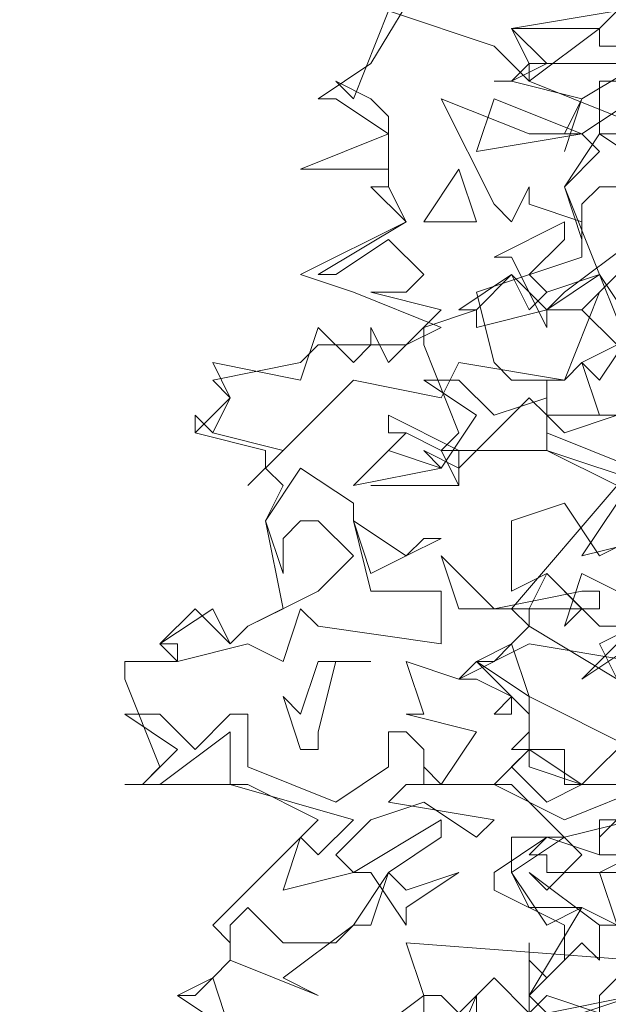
# Model space of a CAD drawing. Header units: millimetres. Extents: x 4234 to 4704, y 1542 to 2004.
# Tile 258 of 271: x 4570.99 to 4574.32, y 1851.8 to 1857.37. Entities that reach past the tile are written whole.
import ezdxf

# ---------------------------------------------------------------- set-up
doc = ezdxf.new("R2010")
doc.units = ezdxf.units.MM
doc.linetypes.add('DASHED', pattern=[19.05, 12.7, -6.35])
doc.layers.add('BOD', color=40, linetype='Continuous')
doc.layers.add('DIMENSIONS', color=7, linetype='Continuous')

# ---------------------------------------------------------------- blocks, each defined once
blk = doc.blocks.new('A$Cf9015526')
at = {"color": 116, "lineweight": 0, "true_color": 0x136734}
for points in [[(0.5108, 1.3102), (0.5108, 1.3991), (0.533, 1.3768), (0.5552, 1.3991), (0.5552, 1.4435), (0.4664, 1.4879), (0.4664, 1.5101), (0.533, 1.5545), (0.5552, 1.5545), (0.644, 1.5767)], [(0.6662, 1.6211), (0.5552, 1.6211), (0.5552, 1.6655), (0.4886, 1.6655), (0.5108, 1.6877), (0.5108, 1.71), (0.4441, 1.7766), (0.4886, 1.7988), (0.5108, 1.821), (0.4886, 1.8432), (0.6218, 1.9986), (0.533, 2.0431), (0.3997, 2.0431), (0.4219, 2.0653), (0.3775, 2.1763), (0.3775, 2.1985), (0.4441, 2.2207), (0.4219, 2.2207), (0.4886, 2.2651), (0.5108, 2.2207), (0.533, 2.2429), (0.5996, 2.2651), (0.5552, 2.3762), (0.5996, 2.4206), (0.5774, 2.4428), (0.5552, 2.4428), (0.5774, 2.4872), (0.4886, 2.5094), (0.4664, 2.5094), (0.4886, 2.5094), (0.5108, 2.5316), (0.4886, 2.576), (0.6218, 2.5982)], [(0.1332, 1.3102), (0.0666, 1.3546), (0.111, 1.3768), (0.1332, 1.3991), (0.1332, 1.4213), (0.111, 1.4435), (0.2443, 1.5767), (0.1554, 1.6211), (0, 1.6211), (0.0222, 1.6211), (0.0444, 1.6433), (0, 1.7544), (0, 1.7766), (0.0666, 1.7766), (0.0444, 1.7988), (0.0888, 1.8432), (0.1332, 1.7988), (0.1554, 1.821), (0.1999, 1.8432), (0.1777, 1.9542), (0.1999, 1.9986), (0.1777, 2.0209), (0.1777, 2.0431), (0.0888, 2.0653), (0.0888, 2.0875), (0.0888, 2.0653), (0.1332, 2.1097), (0.111, 2.1319), (0.2221, 2.1541), (0.2443, 2.1763), (0.3553, 2.1763), (0.3997, 2.1985), (0.2887, 2.2429), (0.2221, 2.2651), (0.3553, 2.3318), (0.3109, 2.3762), (0.3331, 2.3762), (0.3331, 2.3984), (0.2221, 2.3984), (0.3331, 2.4428), (0.2665, 2.4872), (0.2443, 2.4872), (0.3109, 2.5316), (0.3775, 2.6427)], [(0.9549, 2.5982), (0.9549, 2.576), (0.8217, 2.5982), (0.7773, 2.5316), (0.6884, 2.5538), (0.5774, 2.4872), (0.5552, 2.4206), (0.5774, 2.4872), (0.4886, 2.5094), (0.4664, 2.5094), (0.4886, 2.5094), (0.533, 2.5316), (0.4886, 2.576), (0.5996, 2.576), (0.644, 2.6205)], [(0.3775, 1.1992), (0.4441, 1.3546), (0.4441, 1.3324)], [(0.6884, 2.5316), (0.5108, 2.5316), (0.5108, 2.5094), (0.6218, 2.465)], [(0.644, 2.4872), (0.5774, 2.4428), (0.5108, 2.4428), (0.3997, 2.4872), (0.4664, 2.354), (0.4886, 2.3318), (0.5108, 2.3762), (0.5108, 2.354), (0.5774, 2.3318), (0.5774, 2.2873), (0.4441, 2.2429), (0.4664, 2.1541), (0.4886, 2.1319), (0.5552, 2.1319), (0.5996, 2.2429), (0.5774, 2.2207), (0.6218, 2.1763), (0.5774, 2.1541), (0.5552, 2.1319), (0.4219, 2.1541), (0.3997, 2.1097), (0.2887, 2.1319), (0.1999, 2.0431), (0.1554, 1.9986), (0.1999, 2.0431), (0.111, 2.0653), (0.0888, 2.0875), (0.111, 2.0653), (0.1332, 2.1097), (0.111, 2.1541), (0.2221, 2.1319), (0.2443, 2.1985), (0.2887, 2.1541), (0.3109, 2.1763), (0.3109, 2.1985), (0.3331, 2.1541), (0.3997, 2.2207), (0.3109, 2.2429), (0.3553, 2.2429), (0.3775, 2.2651), (0.3331, 2.3095), (0.2665, 2.2651), (0.2443, 2.2651), (0.3553, 2.3318), (0.3331, 2.3762), (0.3331, 2.3984), (0.3331, 2.465), (0.3109, 2.4872), (0.2665, 2.5094), (0.2887, 2.4872), (0.3331, 2.5982), (0.4664, 2.5538), (0.5108, 2.5094), (0.5996, 2.576), (0.5996, 2.5538), (0.6884, 2.5538)], [(0.6662, 1.932), (0.5774, 1.9098), (0.6218, 1.9764)], [(0.6662, 1.9986), (0.533, 2.0431), (0.533, 2.0875), (0.5108, 2.1097), (0.4219, 2.0209), (0.3775, 2.0431), (0.3997, 2.0209), (0.4441, 2.0875), (0.3775, 2.1319), (0.4219, 2.1319), (0.4664, 2.0875), (0.533, 2.1097), (0.533, 2.1319), (0.533, 2.0653), (0.644, 2.0209)], [(0.644, 1.6877), (0.5774, 1.6211), (0.5108, 1.6655), (0.4664, 1.6211), (0.5552, 1.5767), (0.6662, 1.6211)], [(0.644, 1.5989), (0.5996, 1.5545), (0.5996, 1.5323), (0.6218, 1.5323)], [(0.644, 1.5323), (0.5996, 1.5101), (0.6218, 1.4435), (0.5996, 1.4435), (0.5108, 1.5101), (0.533, 1.4879), (0.5774, 1.5323), (0.4886, 1.6211), (0.3775, 1.6211), (0.3775, 1.6433), (0.3997, 1.6211), (0.4441, 1.6877), (0.3553, 1.71), (0.3775, 1.71), (0.3553, 1.7766), (0.4219, 1.7544), (0.5108, 1.7988), (0.644, 1.7766)], [(0.6662, 1.8432), (0.5774, 1.8876), (0.5552, 1.821), (0.5774, 1.8432), (0.533, 1.8876), (0.4886, 1.8654), (0.4886, 1.9542), (0.5552, 1.9764), (0.5996, 1.9098), (0.6884, 1.9542)], [(0.3109, 1.9986), (0.4219, 1.9986), (0.3109, 1.9986)], [(0.7328, 1.5101), (0.533, 1.5101), (0.533, 1.5323), (0.5108, 1.5323), (0.533, 1.5545), (0.5996, 1.5323), (0.5996, 1.5767), (0.644, 1.5767)], [(0.6884, 1.6211), (0.5552, 1.6211), (0.5552, 1.6655), (0.5108, 1.6655), (0.5108, 1.6877), (0.5108, 1.7322), (0.4441, 1.7766), (0.4664, 1.7766), (0.4886, 1.7988), (0.5108, 1.7322), (0.644, 1.6655)], [(0.1332, 1.3102), (0.0666, 1.3546), (0.0888, 1.3546), (0.111, 1.3768), (0.1332, 1.3102)], [(0.2887, 1.288), (0.3775, 1.3546), (0.3553, 1.4213), (0.644, 1.3991), (0.6884, 1.4657), (0.7328, 1.3991), (0.7328, 1.3546), (0.644, 1.3324), (0.644, 1.3546), (0.6218, 1.3768), (0.5996, 1.3546), (0.5996, 1.3324), (0.533, 1.3546), (0.5108, 1.3324), (0.4664, 1.3768), (0.4219, 1.3324), (0.3997, 1.3546), (0.3775, 1.3546), (0.3775, 1.3324)]]:
    blk.add_lwpolyline(points, dxfattribs=at)
for points in [[(0.7328, 2.4872), (0.755, 2.5094), (0.7773, 2.5094), (0.7773, 2.465), (0.6884, 2.4428), (0.5996, 2.4428), (0.5996, 2.5094), (0.6218, 2.5094), (0.6218, 2.4872)], [(0.4441, 2.4206), (0.4664, 2.4872), (0.5774, 2.4428)], [(0.6662, 2.3984), (0.7106, 2.2873), (0.7773, 2.2873), (0.7773, 2.2207), (0.644, 2.2429), (0.6218, 2.2651), (0.5774, 2.2207), (0.533, 2.2207), (0.4441, 2.1985), (0.4441, 2.2207), (0.4886, 2.2651), (0.533, 2.2207), (0.5552, 2.2429), (0.644, 2.3095), (0.6662, 2.3318), (0.644, 2.3762), (0.5996, 2.3762), (0.5774, 2.354), (0.5774, 2.3095), (0.5552, 2.3762), (0.5996, 2.4428)], [(0.3775, 2.3318), (0.4219, 2.3984), (0.4441, 2.3318)], [(0.5108, 2.2651), (0.533, 2.2429), (0.5996, 2.2651), (0.533, 2.2207), (0.533, 2.1985), (0.4886, 2.2873), (0.4664, 2.2873), (0.5552, 2.3318), (0.5552, 2.3095)], [(0.644, 2.1541), (0.5996, 2.2651), (0.644, 2.1985)], [(0.644, 2.1985), (0.644, 2.1097), (0.644, 2.0875), (0.5996, 2.0875), (0.5774, 2.1541), (0.5996, 2.1319), (0.644, 2.1985), (0.6884, 2.1985)], [(0.4219, 1.9986), (0.3997, 2.0431), (0.3553, 2.0653), (0.3331, 2.0653), (0.3331, 2.0875), (0.4219, 2.0431)], [(0.5552, 2.0653), (0.533, 2.0875), (0.6218, 2.0875)], [(0.3997, 2.0209), (0.2887, 1.9986), (0.3553, 2.0653), (0.3331, 2.0431)], [(0.2887, 1.9542), (0.3109, 1.8654), (0.3997, 1.8654), (0.3997, 1.7988), (0.2443, 1.821), (0.2221, 1.8432), (0.1999, 1.7766), (0.1554, 1.7988), (0.0666, 1.7766), (0.0666, 1.7988), (0.0444, 1.7988), (0.111, 1.8432), (0.1332, 1.7988), (0.1554, 1.821), (0.2443, 1.8654), (0.2887, 1.9098), (0.2443, 1.9542), (0.2221, 1.9542), (0.1999, 1.932), (0.1999, 1.8876), (0.1777, 1.9542), (0.2221, 2.0209), (0.2887, 1.9764)], [(0.3775, 1.932), (0.3997, 1.932), (0.3553, 1.9098), (0.3109, 1.8876), (0.2887, 1.9542), (0.3553, 1.9098)], [(0.5774, 1.8654), (0.5996, 1.8654), (0.5996, 1.8432), (0.4219, 1.8432), (0.3997, 1.9098), (0.4664, 1.8432)], [(0.5996, 1.7988), (0.6218, 1.7544), (0.5108, 1.821), (0.5108, 1.8432), (0.533, 1.8876), (0.5996, 1.821), (0.644, 1.821), (0.6662, 1.8654), (0.7106, 1.8654), (0.7328, 1.9098), (0.6884, 1.8432)], [(0.5774, 1.7544), (0.644, 1.821), (0.644, 1.7988)], [(0.2665, 1.7766), (0.2443, 1.6877), (0.2443, 1.6655), (0.2221, 1.6655), (0.1999, 1.7322), (0.2221, 1.71), (0.2443, 1.7766), (0.3109, 1.7766)], [(0.4886, 1.71), (0.4664, 1.71), (0.4886, 1.7322), (0.4441, 1.7544), (0.4219, 1.7544), (0.4441, 1.7766), (0.4886, 1.7322)], [(0.0888, 1.6655), (0.1332, 1.71), (0.1554, 1.71), (0.1554, 1.6433), (0.2665, 1.5989), (0.3331, 1.6433), (0.3331, 1.6877), (0.3553, 1.6877), (0.3775, 1.6655), (0.3775, 1.6211), (0.3553, 1.6211), (0.3331, 1.5989), (0.4664, 1.5767), (0.4441, 1.5545), (0.3775, 1.5989), (0.3109, 1.5767), (0.2665, 1.5323), (0.2887, 1.5101), (0.1999, 1.4879), (0.2221, 1.5545), (0.2443, 1.5323), (0.2887, 1.5767), (0.1332, 1.6211), (0.1332, 1.6655), (0.1332, 1.6877), (0.0444, 1.6211), (0, 1.6211), (0.0222, 1.6211), (0.0666, 1.6655), (0, 1.71), (0.0444, 1.71)], [(0.5774, 1.6211), (0.533, 1.5989), (0.4886, 1.6433), (0.5108, 1.6655), (0.5108, 1.6433)], [(0.3331, 1.5101), (0.3553, 1.4879), (0.4219, 1.5101), (0.3553, 1.4657), (0.3553, 1.4435), (0.3109, 1.5101), (0.2887, 1.5101), (0.3997, 1.5767), (0.3997, 1.5545)], [(0.4886, 1.5101), (0.5108, 1.4657), (0.5774, 1.4657), (0.533, 1.4435), (0.4886, 1.5101), (0.4886, 1.5545), (0.5552, 1.5545)], [(0.1999, 1.3768), (0.2443, 1.3546), (0.1332, 1.3991), (0.1332, 1.4213), (0.1332, 1.4435), (0.1554, 1.4657), (0.1999, 1.4213), (0.2665, 1.4213), (0.2887, 1.4435), (0.3109, 1.4435), (0.3331, 1.5101), (0.2887, 1.4435)], [(0.644, 1.4435), (0.6218, 1.4213), (0.6218, 1.4435), (0.5996, 1.4435), (0.5996, 1.3991), (0.5774, 1.4213), (0.5108, 1.3546), (0.533, 1.3324), (0.644, 1.3546), (0.5108, 1.3102), (0.5108, 1.4213), (0.5108, 1.3991), (0.5108, 1.3768), (0.5108, 1.3546), (0.5774, 1.4657), (0.6218, 1.4435)]]:
    blk.add_lwpolyline(points, close=True, dxfattribs=at)

msp = doc.modelspace()

# ---------------------------------------------------------------- hatches: boundary and pattern name
at = {"layer": 'DIMENSIONS'}
h = msp.add_hatch(dxfattribs=at)
h.set_pattern_fill('GRASS', color=256, scale=0.5)
h.set_pattern_definition([(90, (3399.144, -158.445), (-8.980256, 8.980256), [2.38125, -15.57926]), (45, (3399.144, -158.445), (-8.980256, 8.980256), [2.38125, -10.31875]), (135, (3399.144, -158.445), (-8.980256, -8.980256), [2.38125, -10.31875])])
h.paths.add_polyline_path([(4417.6425, 1844.3253), (4423.2951, 1838.2514), (4434.9969, 1847.6295), (4469.633, 1855.411), (4513.1489, 1877.6572), (4531.9103, 1892.8657), (4546.8873, 1910.4574), (4556.576, 1922.7476), (4577.553, 1933.381), (4592.7448, 1936.6466), (4614.9867, 1937.2699), (4624.0253, 1937.2699), (4633.3522, 1938.7107), (4636.3977, 1940.2306), (4631.8428, 1952.3869, 0.161807)])
h.paths.add_polyline_path([(4631.8428, 1952.3869), (4629.8752, 1957.6381), (4629.4018, 1957.3619), (4621.324, 1958.355), (4615.8552, 1959.6126), (4597.3065, 1970.6836), (4571.5628, 1964.4359), (4571.5628, 1952.3502), (4556.6565, 1951.2934), (4533.2051, 1949.7013), (4514.0135, 1931.7588), (4500.0937, 1928.3885), (4467.5142, 1910.2651), (4457.6487, 1889.7679), (4440.0951, 1876.8578), (4418.6103, 1858.4577), (4410.1637, 1852.3615), (4417.6425, 1844.3253, -0.161807)])
h.paths.add_polyline_path([(4548.0789, 1916.6002), (4552.8565, 1929.9377), (4546.693, 1932.1455), (4541.9153, 1918.808)], flags=24)
h.paths.add_polyline_path([(4503.0556, 1883.2742), (4507.8332, 1896.6117), (4501.6696, 1898.8196), (4496.892, 1885.482)], flags=24)
h.paths.add_polyline_path([(4451.7368, 1857.409), (4456.5145, 1870.7465), (4450.3509, 1872.9544), (4445.5733, 1859.6168)], flags=24)
h.paths.add_polyline_path([(4412.9931, 1854.3366), (4417.0765, 1849.9489), (4419.3393, 1852.0547), (4415.2559, 1856.4424)], flags=24)
h.paths.add_polyline_path([(4596.3471, 1950.1809), (4601.1248, 1963.5184), (4594.9612, 1965.7262), (4590.1836, 1952.3887)], flags=24)
h.paths.add_polyline_path([(4509.7992, 1914.4402), (4520.7716, 1919.9756), (4517.1217, 1927.2104), (4506.1494, 1921.675)], flags=24)
h.paths.add_polyline_path([(4321.6553, 1898.427), (4326.0339, 1896.392), (4327.3367, 1899.1951), (4322.958, 1901.2301)], flags=9)
h.paths.add_polyline_path([(4333.4365, 1891.9961), (4338.2762, 1888.46), (4340.0997, 1890.9559), (4335.26, 1894.492)], flags=9)
h.paths.add_polyline_path([(4351.1951, 1875.6427), (4355.5215, 1871.4944), (4357.6608, 1873.7255), (4353.3344, 1877.8738)], flags=9)
h.paths.add_polyline_path([(4373.9221, 1853.7811), (4378.2721, 1849.6575), (4380.3986, 1851.9008), (4376.0487, 1856.0244)], flags=9)
h.paths.add_polyline_path([(4389.205, 1846.109), (4392.5459, 1849.595), (4390.3143, 1851.7338), (4386.9734, 1848.2478)], flags=9)
h.paths.add_polyline_path([(4407.9742, 1825.8927), (4411.6376, 1829.0381), (4409.6239, 1831.3833), (4405.9606, 1828.2379)], flags=9)
h.paths.add_polyline_path([(4405.6972, 1823.1876), (4408.8355, 1819.5181), (4411.1846, 1821.5272), (4408.0463, 1825.1967)], flags=9)
h.paths.add_polyline_path([(4412.0765, 1813.536), (4414.8574, 1808.2263), (4417.5956, 1809.6604), (4414.8147, 1814.9701)], flags=9)
h.paths.add_polyline_path([(4306.0633, 1735.5308), (4308.3702, 1742.3082), (4305.4441, 1743.3042), (4303.1371, 1736.5268)], flags=9)
h.paths.add_polyline_path([(4289.1237, 1902.077), (4295.0617, 1902.8939), (4294.6404, 1905.9561), (4288.7025, 1905.1392)], flags=9)
h.paths.add_polyline_path([(4305.67, 1902.4686), (4311.5251, 1901.1867), (4312.1862, 1904.2062), (4306.331, 1905.4882)], flags=9)
h.paths.add_polyline_path([(4434.2122, 1813.2206), (4438.5999, 1817.304), (4436.4941, 1819.5668), (4432.1063, 1815.4834)], flags=9)
h.paths.add_polyline_path([(4381.102, 1865.7275), (4385.1854, 1861.3397), (4387.4482, 1863.4456), (4383.3648, 1867.8333)], flags=9)
h.paths.add_polyline_path([(4421.9781, 1821.8049), (4426.0615, 1817.4172), (4428.3243, 1819.523), (4424.2409, 1823.9108)], flags=9)
h.paths.add_polyline_path([(4410.3951, 1823.868), (4413.9297, 1827.1574), (4411.8239, 1829.4202), (4408.2893, 1826.1308)], flags=9)
h.paths.add_polyline_path([(4387.3909, 1817.4858), (4392.1686, 1830.8233), (4386.005, 1833.0311), (4381.2274, 1819.6936)], flags=9)
h.paths.add_polyline_path([(4347.9726, 1750.0597), (4352.7503, 1763.3972), (4346.5867, 1765.6051), (4341.8091, 1752.2675)], flags=9)
h.paths.add_polyline_path([(4341.4321, 1678.3148), (4346.2097, 1691.6523), (4340.0462, 1693.8601), (4335.2686, 1680.5226)], flags=9)
h.paths.add_polyline_path([(4323.3673, 1583.7016), (4328.1449, 1597.0392), (4321.9814, 1599.247), (4317.2037, 1585.9095)], flags=9)
h.paths.add_polyline_path([(4335.3652, 1700.4464), (4339.9795, 1713.3279), (4330.8251, 1716.6071), (4326.2108, 1703.7256)], flags=9)
h.paths.add_polyline_path([(4396.1792, 1839.031), (4404.6554, 1830.2107), (4406.8611, 1832.3304), (4398.3849, 1841.1506)], flags=9)
h.paths.add_polyline_path([(4396.4333, 1860.2956), (4402.6288, 1853.7761), (4403.7122, 1854.8057), (4397.5167, 1861.3251)], flags=9)
h.paths.add_polyline_path([(4349.0141, 1900.3774), (4363.5849, 1891.1608), (4365.102, 1893.5592), (4350.5312, 1902.7758)], flags=9)
h.paths.add_polyline_path([(4438.6658, 1769.7519), (4437.6109, 1764.1146), (4441.3279, 1763.4191), (4442.3828, 1769.0563)], flags=9)
h.paths.add_polyline_path([(4432.3393, 1775.0815), (4431.5916, 1769.3953), (4435.3409, 1768.9023), (4436.0886, 1774.5885)], flags=9)
h.paths.add_polyline_path([(4446.5759, 1765.0098), (4445.4726, 1759.3818), (4449.1836, 1758.6543), (4450.2868, 1764.2824)], flags=9)
h.paths.add_polyline_path([(4333.2801, 1902.1363), (4338.0795, 1900.1576), (4339.5209, 1903.6536), (4334.7215, 1905.6324)], flags=9)
h.paths.add_polyline_path([(4335.5168, 1907.037), (4340.8576, 1904.9473), (4342.2355, 1908.4689), (4336.8946, 1910.5586)], flags=9)
h.paths.add_polyline_path([(4338.3128, 1912.555), (4343.7532, 1910.7401), (4344.9499, 1914.3274), (4339.5095, 1916.1422)], flags=9)
h.paths.add_polyline_path([(4390.5848, 1863.0102), (4393.6134, 1859.8177), (4396.592, 1862.6434), (4393.5633, 1865.8359)], flags=9)
h.paths.add_polyline_path([(4431.1188, 1819.2282), (4434.1502, 1816.0327), (4437.1288, 1818.8584), (4434.0973, 1822.0539)], flags=9)
h.paths.add_polyline_path([(4421.1353, 1830.1653), (4424.1639, 1826.9728), (4427.1425, 1829.7985), (4424.1138, 1832.991)], flags=9)
h.paths.add_polyline_path([(4410.884, 1841.2141), (4413.9127, 1838.0216), (4416.8913, 1840.8473), (4413.8626, 1844.0398)], flags=9)
h.paths.add_polyline_path([(4400.5883, 1852.1946), (4403.617, 1849.0021), (4406.5956, 1851.8278), (4403.5669, 1855.0203)], flags=9)
h.paths.add_polyline_path([(4378.8646, 1874.7618), (4381.8961, 1871.5663), (4384.8747, 1874.392), (4381.8432, 1877.5875)], flags=9)

# ---------------------------------------------------------------- linework, layer by layer
at = {"layer": 'DIMENSIONS', "linetype": 'DASHED', "lineweight": 5}
msp.add_arc((4687.3322, 1576.0702), 380.3858, 98.388048, 135.152795, dxfattribs=at)

# ---------------------------------------------------------------- block references
at = {"layer": 'BOD', "xscale": 4.480026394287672, "yscale": 4.480026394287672, "zscale": 4.480026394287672}
msp.add_blockref('A$Cf9015526', (4571.5808, 1845.777), dxfattribs=at)

doc.saveas('drawing.dxf')
